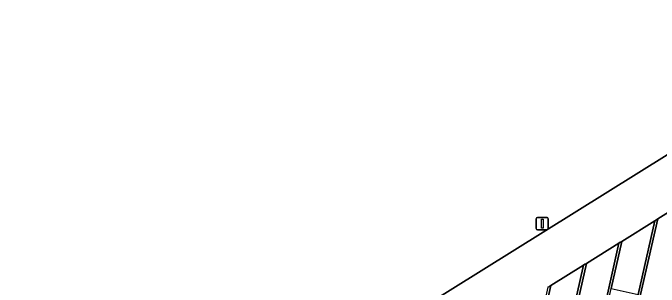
# Model space of a CAD drawing. Extents: x 155275 to 156265, y 382654 to 383635.
# Drawn here: x 155405.1 to 155458.5, y 383046 to 383068.6 of the extents above; entities that cross this region are included whole.
import ezdxf

# ---------------------------------------------------------------- set-up
doc = ezdxf.new("R2010")
doc.units = 0
for name, color, linetype in [('IMGEO_Groenvoorziening', 7, 'Continuous'), ('IMGEO_Lichtmast', 7, 'Continuous'), ('IMGEO_Parkeervlak_halfverhard', 7, 'Continuous'), ('IMGEO_Parkeervlak_open', 7, 'Continuous'), ('IMGEO_Rijbaan_lokaal_halfverhard', 7, 'Continuous')]:
    doc.layers.add(name, color=color, linetype=linetype)

msp = doc.modelspace()

# ---------------------------------------------------------------- linework, layer by layer
at = {"layer": 'IMGEO_Groenvoorziening'}
msp.add_lwpolyline([(155497.621, 383088.41), (155494.464, 383091.386), (155491.458, 383093.562), (155487.54, 383095.202), (155484.794, 383096.009), (155481.306, 383096.426), (155475.932, 383096.907), (155467.243, 383098.263), (155450.779, 383101.587), (155437.131, 383103.984), (155408.298, 383108.219), (155406.502, 383108.219), (155405.123, 383107.777), (155403.535, 383106.917), (155401.661, 383105.746), (155397.939, 383102.881), (155395.258, 383100.928), (155393.544, 383100.278), (155388.342, 383031.505), (155404.616, 383006.033), (155408.35, 383007.036), (155400.265, 383020.256), (155497.695, 383080.985)], dxfattribs=at)
msp.add_lwpolyline([(155452.213, 383047.802), (155449.526, 383046.131), (155448.465, 383041.479), (155450.665, 383040.97)], close=True, dxfattribs=at)
at = {"layer": 'IMGEO_Lichtmast'}
for p, q in [((155448.419, 383051.727), (155449.209, 383051.727)), ((155449.209, 383051.727), (155448.419, 383051.727)), ((155448.319, 383050.827), (155448.319, 383051.627)), ((155448.319, 383051.627), (155448.319, 383050.827)), ((155449.309, 383051.627), (155449.309, 383050.827)), ((155449.309, 383050.827), (155449.309, 383051.627)), ((155449.209, 383050.727), (155448.419, 383050.727)), ((155448.419, 383050.727), (155449.209, 383050.727))]:
    msp.add_line(p, q, dxfattribs=at)
msp.add_lwpolyline([(155448.739, 383051.602), (155448.889, 383051.602), (155448.889, 383050.852), (155448.739, 383050.852), (155448.739, 383051.602)], dxfattribs=at)
for centre, start, end in [((155448.419, 383051.627), 90, 180), ((155448.419, 383051.627), 90, 180), ((155449.209, 383051.627), 0, 90), ((155449.209, 383051.627), 360, 90), ((155448.419, 383050.827), 180, 270), ((155448.419, 383050.827), 180, 270), ((155449.209, 383050.827), 270, 0), ((155449.209, 383050.827), 270, 0)]:
    msp.add_arc(centre, 0.1, start, end, dxfattribs=at)
at = {"layer": 'IMGEO_Parkeervlak_halfverhard'}
for points in [[(155461.048, 383053.298), (155458.353, 383051.622), (155455.739, 383040.209), (155458.459, 383041.904)], [(155458.114, 383051.473), (155455.374, 383049.769), (155454.507, 383045.887), (155456.722, 383045.394)], [(155455.136, 383049.621), (155452.452, 383047.951), (155449.867, 383036.55), (155452.597, 383038.251)]]:
    msp.add_lwpolyline(points, close=True, dxfattribs=at)
at = {"layer": 'IMGEO_Parkeervlak_open'}
for points in [[(155458.353, 383051.622), (155458.233, 383051.548), (155458.114, 383051.473), (155456.722, 383045.394), (155456.383, 383043.914), (155455.5, 383040.06), (155455.62, 383040.135), (155455.739, 383040.209)], [(155454.18, 383044.422), (155454.507, 383045.887), (155455.374, 383049.769), (155455.255, 383049.695), (155455.136, 383049.621), (155452.597, 383038.251), (155452.716, 383038.325), (155452.835, 383038.399)], [(155452.452, 383047.951), (155452.332, 383047.877), (155452.213, 383047.802), (155450.665, 383040.97), (155449.629, 383036.401), (155449.748, 383036.476), (155449.867, 383036.55)], [(155448.465, 383041.479), (155449.526, 383046.131), (155449.407, 383046.057), (155449.287, 383045.982), (155447.893, 383039.873), (155447.559, 383038.407), (155446.683, 383034.566), (155446.803, 383034.641), (155446.922, 383034.715)]]:
    msp.add_lwpolyline(points, close=True, dxfattribs=at)
at = {"layer": 'IMGEO_Rijbaan_lokaal_halfverhard'}
for points in [[(155497.695, 383080.985), (155400.265, 383020.256), (155408.35, 383007.036), (155408.379, 383006.989), (155425.36, 383017.563)], [(155449.287, 383045.982), (155449.407, 383046.057), (155449.526, 383046.131), (155452.213, 383047.802), (155452.332, 383047.877), (155452.452, 383047.951), (155455.136, 383049.621), (155455.255, 383049.695), (155455.374, 383049.769), (155458.114, 383051.473), (155458.233, 383051.548), (155458.353, 383051.622), (155461.048, 383053.298)]]:
    msp.add_lwpolyline(points, dxfattribs=at)

doc.saveas('drawing.dxf')
